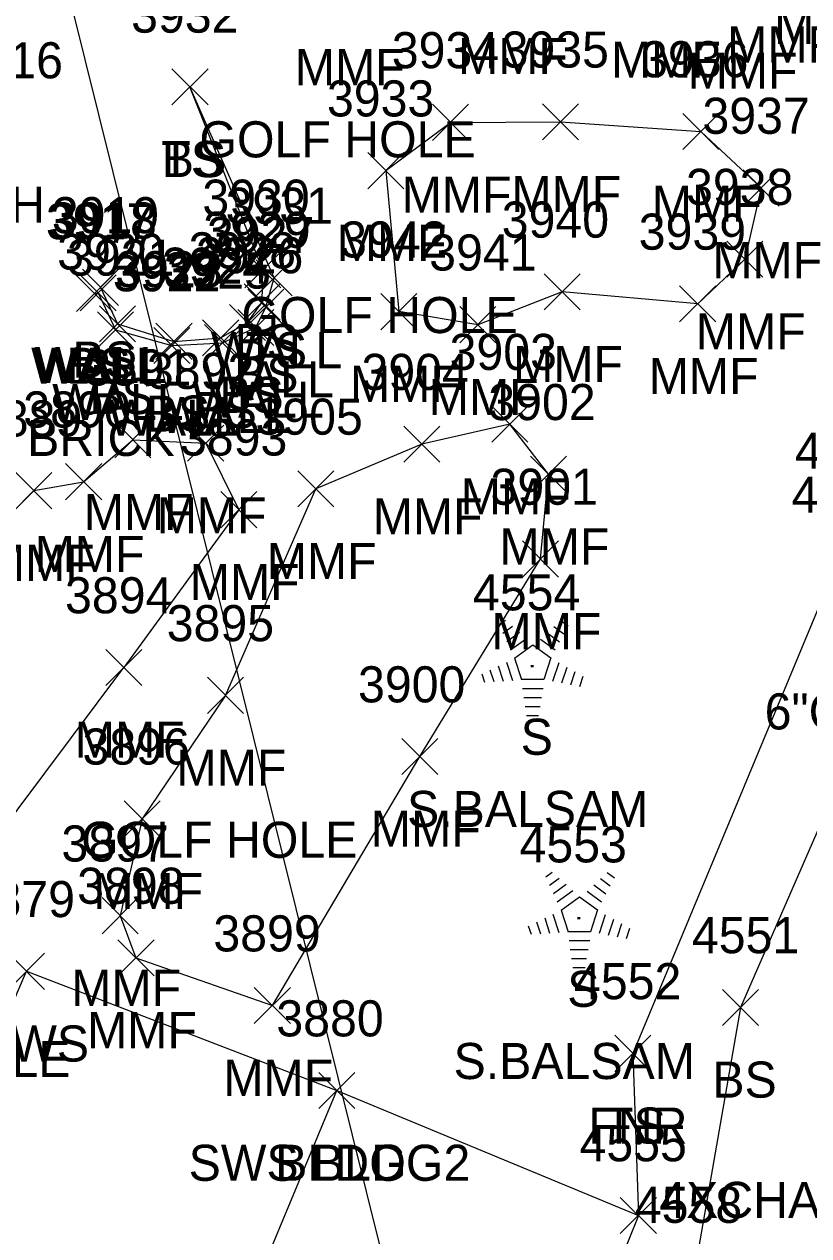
# Model space of a CAD drawing. Extents: x 49137 to 50946, y 9590 to 10709.
# Drawn here: x 50059.5 to 50103, y 10256.1 to 10323.2 of the extents above; entities that cross this region are included whole.
import ezdxf

# ---------------------------------------------------------------- set-up
doc = ezdxf.new("R2010")
doc.units = 0
for name, color, linetype in [('D_C', 7, 'Continuous'), ('D_I', 7, 'Continuous'), ('DCP', 7, 'Continuous'), ('L_A', 7, 'Continuous'), ('L_C', 7, 'Continuous'), ('L_I', 7, 'Continuous'), ('L_TIC', 7, 'Continuous'), ('LBC', 7, 'Continuous'), ('LDEFAULT', 7, 'Continuous'), ('LELB', 7, 'Continuous'), ('LFNC', 7, 'Continuous'), ('LTC', 7, 'Continuous'), ('LW', 7, 'Continuous'), ('R_A', 7, 'Continuous'), ('R_I', 7, 'Continuous'), ('R_TIC', 7, 'Continuous'), ('RSW', 7, 'Continuous')]:
    doc.layers.add(name, color=color, linetype=linetype)

msp = doc.modelspace()

# ---------------------------------------------------------------- linework, layer by layer
at = {"layer": 'DCP'}
msp.add_lwpolyline([(50149.417, 9973.365), (49988.848, 10619.092)], dxfattribs=at)
at = {"layer": 'L_TIC'}
for points in [[(50067.711, 10318.776), (50069.711, 10320.776)], [(50069.711, 10318.776), (50067.711, 10320.776)], [(50067.711, 10318.776), (50069.711, 10320.776)], [(50069.711, 10318.776), (50067.711, 10320.776)], [(50082.155, 10316.807), (50084.155, 10318.807)], [(50084.155, 10316.807), (50082.155, 10318.807)], [(50088.239, 10316.841), (50090.239, 10318.841)], [(50090.239, 10316.841), (50088.239, 10318.841)], [(50096.022, 10316.306), (50098.022, 10318.306)], [(50098.022, 10316.306), (50096.022, 10318.306)], [(50078.561, 10314.135), (50080.561, 10316.135)], [(50080.561, 10314.135), (50078.561, 10316.135)], [(50078.561, 10314.135), (50080.561, 10316.135)], [(50080.561, 10314.135), (50078.561, 10316.135)], [(50099.372, 10313.174), (50101.372, 10315.174)], [(50101.372, 10313.174), (50099.372, 10315.174)], [(50098.462, 10309.235), (50100.462, 10311.235)], [(50100.462, 10309.235), (50098.462, 10311.235)], [(50071.743, 10308.637), (50073.743, 10310.637)], [(50073.743, 10308.637), (50071.743, 10310.637)], [(50062.757, 10307.667), (50064.757, 10309.667)], [(50064.757, 10307.667), (50062.757, 10309.667)], [(50072.378, 10308.19), (50074.378, 10310.19)], [(50074.378, 10308.19), (50072.378, 10310.19)], [(50072.378, 10308.19), (50074.378, 10310.19)], [(50074.378, 10308.19), (50072.378, 10310.19)], [(50062.419, 10307.328), (50064.419, 10309.328)], [(50064.419, 10307.328), (50062.419, 10309.328)], [(50062.419, 10307.328), (50064.419, 10309.328)], [(50064.419, 10307.328), (50062.419, 10309.328)], [(50062.62, 10307.369), (50064.62, 10309.369)], [(50064.62, 10307.369), (50062.62, 10309.369)], [(50088.334, 10307.421), (50090.334, 10309.421)], [(50090.334, 10307.421), (50088.334, 10309.421)], [(50071.717, 10306.855), (50073.717, 10308.855)], [(50073.717, 10306.855), (50071.717, 10308.855)], [(50071.914, 10306.572), (50073.914, 10308.572)], [(50073.914, 10306.572), (50071.914, 10308.572)], [(50079.292, 10306.322), (50081.292, 10308.322)], [(50081.292, 10306.322), (50079.292, 10308.322)], [(50079.292, 10306.322), (50081.292, 10308.322)], [(50081.292, 10306.322), (50079.292, 10308.322)], [(50095.847, 10306.755), (50097.847, 10308.755)], [(50097.847, 10306.755), (50095.847, 10308.755)], [(50070.899, 10305.717), (50072.899, 10307.717)], [(50072.899, 10305.717), (50070.899, 10307.717)], [(50063.589, 10305.317), (50065.589, 10307.317)], [(50065.589, 10305.317), (50063.589, 10307.317)], [(50063.699, 10305.646), (50065.699, 10307.646)], [(50065.699, 10305.646), (50063.699, 10307.646)], [(50071.359, 10305.448), (50073.359, 10307.448)], [(50073.359, 10305.448), (50071.359, 10307.448)], [(50083.66, 10305.599), (50085.66, 10307.599)], [(50085.66, 10305.599), (50083.66, 10307.599)], [(50066.701, 10304.448), (50068.701, 10306.448)], [(50068.701, 10304.448), (50066.701, 10306.448)], [(50066.824, 10304.676), (50068.824, 10306.676)], [(50068.824, 10304.676), (50066.824, 10306.676)], [(50069.412, 10304.869), (50071.412, 10306.869)], [(50071.412, 10304.869), (50069.412, 10306.869)], [(50069.511, 10304.602), (50071.511, 10306.602)], [(50071.511, 10304.602), (50069.511, 10306.602)], [(50085.438, 10300.094), (50087.438, 10302.094)], [(50087.438, 10300.094), (50085.438, 10302.094)], [(50064.539, 10299.231), (50066.539, 10301.231)], [(50066.539, 10299.231), (50064.539, 10301.231)], [(50068.582, 10299.043), (50070.582, 10301.043)], [(50070.582, 10299.043), (50068.582, 10301.043)], [(50080.555, 10298.985), (50082.555, 10300.985)], [(50082.555, 10298.985), (50080.555, 10300.985)], [(50087.582, 10297.315), (50089.582, 10299.315)], [(50089.582, 10297.315), (50087.582, 10299.315)], [(50059.06, 10296.408), (50061.06, 10298.408)], [(50061.06, 10296.408), (50059.06, 10298.408)], [(50061.818, 10296.904), (50063.818, 10298.904)], [(50063.818, 10296.904), (50061.818, 10298.904)], [(50074.681, 10296.507), (50076.681, 10298.507)], [(50076.681, 10296.507), (50074.681, 10298.507)], [(50074.681, 10296.507), (50076.681, 10298.507)], [(50076.681, 10296.507), (50074.681, 10298.507)], [(50070.417, 10295.352), (50072.417, 10297.352)], [(50072.417, 10295.352), (50070.417, 10297.352)], [(50087.139, 10292.624), (50089.139, 10294.624)], [(50089.139, 10292.624), (50087.139, 10294.624)], [(50064.046, 10286.612), (50066.046, 10288.612)], [(50066.046, 10286.612), (50064.046, 10288.612)], [(50064.046, 10286.612), (50066.046, 10288.612)], [(50066.046, 10286.612), (50064.046, 10288.612)], [(50069.682, 10285.068), (50071.682, 10287.068)], [(50071.682, 10285.068), (50069.682, 10287.068)], [(50069.682, 10285.068), (50071.682, 10287.068)], [(50071.682, 10285.068), (50069.682, 10287.068)], [(50080.45, 10281.679), (50082.45, 10283.679)], [(50082.45, 10281.679), (50080.45, 10283.679)], [(50065.069, 10278.233), (50067.069, 10280.233)], [(50067.069, 10278.233), (50065.069, 10280.233)], [(50063.848, 10272.864), (50065.848, 10274.864)], [(50065.848, 10272.864), (50063.848, 10274.864)], [(50064.72, 10270.523), (50066.72, 10272.523)], [(50066.72, 10270.523), (50064.72, 10272.523)], [(50072.276, 10267.883), (50074.276, 10269.883)], [(50074.276, 10267.883), (50072.276, 10269.883)], [(50098.22, 10267.783), (50100.22, 10269.783)], [(50100.22, 10267.783), (50098.22, 10269.783)], [(50092.252, 10265.236), (50094.252, 10267.236)], [(50094.252, 10265.236), (50092.252, 10267.236)], [(50092.252, 10265.236), (50094.252, 10267.236)], [(50094.252, 10265.236), (50092.252, 10267.236)], [(50075.845, 10263.176), (50077.845, 10265.176)], [(50077.845, 10263.176), (50075.845, 10265.176)], [(50092.559, 10256.259), (50094.559, 10258.259)], [(50094.559, 10256.259), (50092.559, 10258.259)], [(50092.559, 10256.259), (50094.559, 10258.259)], [(50094.559, 10256.259), (50092.559, 10258.259)]]:
    msp.add_lwpolyline(points, dxfattribs=at)
at = {"layer": 'LBC'}
msp.add_lwpolyline([(50068.201, 10243.093), (50070.449, 10248.773), (50076.845, 10264.176), (50093.559, 10257.259), (50088.829, 10245.464)], dxfattribs=at)
at = {"layer": 'LDEFAULT'}
for points in [[(50079.561, 10315.135), (50083.155, 10317.807), (50089.239, 10317.841), (50097.022, 10317.306), (50100.372, 10314.174), (50099.462, 10310.235), (50096.847, 10307.755), (50089.334, 10308.421), (50084.66, 10306.599), (50080.292, 10307.322)], [(50079.561, 10315.135), (50080.292, 10307.322)], [(50070.682, 10286.068), (50066.069, 10279.233), (50064.848, 10273.864), (50065.72, 10271.523), (50073.276, 10268.883), (50081.45, 10282.679), (50088.139, 10293.624), (50088.582, 10298.315), (50086.438, 10301.094), (50081.555, 10299.985), (50075.681, 10297.507)], [(50054.785, 10273.922), (50050.534, 10268.191), (50047.438, 10266.851), (50045.298, 10269.693), (50043.026, 10271.031), (50041.947, 10272.976), (50039.586, 10276.308), (50049.182, 10286.385), (50060.06, 10297.408), (50062.818, 10297.904), (50065.539, 10300.231), (50069.582, 10300.043), (50071.417, 10296.352), (50065.046, 10287.612)], [(50070.682, 10286.068), (50075.681, 10297.507)], [(50054.785, 10273.922), (50065.046, 10287.612)]]:
    msp.add_lwpolyline(points, dxfattribs=at)
at = {"layer": 'LELB'}
for points in [[(50063.419, 10308.328), (50063.757, 10308.667), (50064.699, 10306.646), (50067.824, 10305.676), (50070.412, 10305.869), (50071.899, 10306.717), (50072.717, 10307.855), (50072.743, 10309.637), (50068.711, 10319.776)], [(50073.378, 10309.19), (50068.711, 10319.776)], [(50130.767, 10276.969), (50139.611, 10295.447), (50120.307, 10305.659), (50111.788, 10297.567), (50099.22, 10268.783), (50096.624, 10253.848), (50101.814, 10247.946), (50120.352, 10244.727), (50128.611, 10261.23)], [(50093.252, 10266.236), (50093.559, 10257.259)]]:
    msp.add_lwpolyline(points, dxfattribs=at)
at = {"layer": 'LFNC'}
msp.add_lwpolyline([(50137.912, 10377.263), (50126.111, 10347.947), (50114.055, 10317.815), (50105.504, 10295.618), (50093.252, 10266.236)], dxfattribs=at)
at = {"layer": 'LTC'}
for p, q in [((50085.848, 10289.984), (50086.203, 10290.241)), ((50089.246, 10290.224), (50089.665, 10289.92)), ((50086.058, 10289.518), (50086.587, 10289.903)), ((50086.267, 10289.053), (50086.971, 10289.564)), ((50088.504, 10289.528), (50089.183, 10289.034)), ((50088.875, 10289.876), (50089.425, 10289.477)), ((50086.477, 10288.587), (50087.355, 10289.225)), ((50086.701, 10288.132), (50087.713, 10288.866)), ((50087.713, 10288.866), (50088.71, 10288.141)), ((50088.133, 10289.179), (50088.943, 10288.59)), ((50085.791, 10287.696), (50086.063, 10286.861)), ((50086.247, 10287.913), (50086.578, 10286.893)), ((50086.701, 10288.132), (50087.088, 10286.938)), ((50088.71, 10288.141), (50088.319, 10286.938)), ((50089.148, 10287.87), (50088.81, 10286.831)), ((50089.592, 10287.62), (50089.305, 10286.735)), ((50084.88, 10287.263), (50085.033, 10286.795)), ((50085.336, 10287.48), (50085.548, 10286.828)), ((50088.319, 10286.938), (50087.088, 10286.938)), ((50090.037, 10287.37), (50089.8, 10286.64)), ((50090.481, 10287.12), (50090.294, 10286.545)), ((50088.28, 10286.438), (50087.136, 10286.438)), ((50088.197, 10285.938), (50087.208, 10285.938)), ((50088.113, 10285.438), (50087.281, 10285.438)), ((50088.029, 10284.938), (50087.354, 10284.938)), ((50088.43, 10276.022), (50088.784, 10276.28)), ((50091.828, 10276.263), (50092.247, 10275.958)), ((50088.639, 10275.557), (50089.168, 10275.941)), ((50088.849, 10275.091), (50089.553, 10275.602)), ((50091.086, 10275.566), (50091.765, 10275.072)), ((50091.457, 10275.915), (50092.006, 10275.515)), ((50089.058, 10274.625), (50089.937, 10275.263)), ((50089.283, 10274.17), (50090.295, 10274.905)), ((50090.295, 10274.905), (50091.292, 10274.18)), ((50090.715, 10275.218), (50091.524, 10274.629)), ((50089.283, 10274.17), (50089.67, 10272.977)), ((50091.292, 10274.18), (50090.9, 10272.977)), ((50087.918, 10273.518), (50088.129, 10272.867)), ((50088.373, 10273.735), (50088.644, 10272.9)), ((50088.828, 10273.951), (50089.159, 10272.932)), ((50091.729, 10273.909), (50091.391, 10272.87)), ((50092.174, 10273.659), (50091.886, 10272.774)), ((50087.462, 10273.302), (50087.614, 10272.834)), ((50090.9, 10272.977), (50089.67, 10272.977)), ((50092.618, 10273.409), (50092.381, 10272.679)), ((50093.063, 10273.158), (50092.876, 10272.584)), ((50090.862, 10272.477), (50089.718, 10272.477)), ((50090.778, 10271.977), (50089.79, 10271.977)), ((50090.695, 10271.477), (50089.863, 10271.477)), ((50090.611, 10270.977), (50089.936, 10270.977))]:
    msp.add_line(p, q, dxfattribs=at)
at = {"layer": 'LW'}
msp.add_lwpolyline([(50063.419, 10308.328), (50063.62, 10308.369), (50064.589, 10306.317), (50067.701, 10305.448), (50070.511, 10305.602), (50072.359, 10306.448), (50072.914, 10307.572), (50073.378, 10309.19)], dxfattribs=at)
at = {"layer": 'R_TIC'}
for points in [[(50058.658, 10269.783), (50060.658, 10271.783)], [(50060.658, 10269.783), (50058.658, 10271.783)], [(50075.845, 10263.176), (50077.845, 10265.176)], [(50077.845, 10263.176), (50075.845, 10265.176)]]:
    msp.add_lwpolyline(points, dxfattribs=at)
at = {"layer": 'RSW'}
msp.add_lwpolyline([(50070.449, 10248.773), (50048.062, 10258.153), (50048.44, 10259.644), (50049.867, 10263.574), (50051.734, 10262.784), (50052.442, 10264.223), (50056.14, 10262.628), (50059.658, 10270.783), (50076.845, 10264.176)], dxfattribs=at)

# ---------------------------------------------------------------- texts
at = {"layer": 'D_C'}
msp.add_text('6"CPEP', height=2, dxfattribs=at).set_placement((50100.56, 10284.179))
at = {"layer": 'D_I'}
msp.add_text('4550', height=2, dxfattribs=at).set_placement((50102.056, 10296.179))
at = {"layer": 'L_A'}
for s, p in [('MMF', (50101.079, 10322.142)), ('MMF', (50098.481, 10321.121)), ('MMF', (50083.566, 10320.478)), ('MMF', (50074.52, 10319.868)), ('MMF', (50074.52, 10319.868)), ('MMF', (50092.041, 10320.285)), ('MMF', (50096.289, 10319.676)), ('TS', (50067.121, 10314.776)), ('BS', (50067.152, 10314.776)), ('MMF', (50080.439, 10312.807)), ('MMF', (50086.522, 10312.841)), ('SH', (50056.961, 10312.247)), ('MMF', (50094.305, 10312.306)), ('MMF', (50076.845, 10310.135)), ('MMF', (50076.845, 10310.135)), ('MMF', (50097.656, 10309.174)), ('MMF', (50096.746, 10305.235)), ('BS', (50071.184, 10304.637)), ('BS', (50062.198, 10303.667)), ('WALL', (50069.866, 10304.19)), ('TS', (50071.787, 10304.19)), ('WALL', (50059.908, 10303.328)), ('WALL', (50060.108, 10303.369)), ('BS', (50061.86, 10303.328)), ('MMF', (50086.618, 10303.421)), ('WALL', (50069.402, 10302.572)), ('BS', (50071.158, 10302.855)), ('MMF', (50077.576, 10302.322)), ('MMF', (50077.576, 10302.322)), ('MMF', (50094.131, 10302.755)), ('BS', (50063.14, 10301.646)), ('BS', (50070.34, 10301.717)), ('WALL', (50061.077, 10301.317)), ('WALL', (50068.848, 10301.448)), ('MMF', (50081.944, 10301.599)), ('WALL', (50064.189, 10300.448)), ('BS', (50066.265, 10300.676)), ('WALL', (50066.999, 10300.602)), ('BS', (50068.853, 10300.869)), ('MMF', (50083.721, 10296.094)), ('MMF', (50062.822, 10295.231)), ('MMF', (50066.866, 10295.043)), ('MMF', (50078.839, 10294.985)), ('MMF', (50060.101, 10292.904)), ('MMF', (50085.866, 10293.315)), ('MMF', (50057.344, 10292.408)), ('MMF', (50072.964, 10292.507)), ('MMF', (50072.964, 10292.507)), ('MMF', (50068.7, 10291.352)), ('MMF', (50085.422, 10288.624)), ('MMF', (50062.329, 10282.612)), ('MMF', (50062.329, 10282.612)), ('S', (50087.039, 10282.776)), ('MMF', (50067.965, 10281.068)), ('MMF', (50067.965, 10281.068)), ('MMF', (50078.734, 10277.679)), ('MMF', (50063.353, 10274.233)), ('MMF', (50062.132, 10268.864)), ('S', (50089.62, 10268.814)), ('MMF', (50063.004, 10266.523)), ('MMF', (50070.559, 10263.883)), ('BS', (50097.661, 10263.783)), ('FNR', (50090.787, 10261.236)), ('TS', (50091.661, 10261.236)), ('BLDG', (50073.435, 10259.176))]:
    msp.add_text(s, height=2, dxfattribs=at).set_placement(p)
at = {"layer": 'L_C'}
for s, p in [('GOLF HOLE', (50069.236, 10315.868)), ('GOLF HOLE', (50069.236, 10315.868)), ('GOLF HOLE', (50071.562, 10306.135)), ('GOLF HOLE', (50071.562, 10306.135)), ('BRICK', (50059.687, 10299.328)), ('S.BALSAM', (50080.739, 10278.776)), ('GOLF HOLE', (50062.682, 10277.068)), ('GOLF HOLE', (50062.682, 10277.068)), ('GOLF HOLE', (50046.785, 10264.922)), ('GOLF HOLE', (50046.785, 10264.922)), ('S.BALSAM', (50083.321, 10264.814)), ('4XCHAIR LIFT SUPPORT POLE', (50094.72, 10257.119))]:
    msp.add_text(s, height=2, dxfattribs=at).set_placement(p)
at = {"layer": 'L_I'}
for s, p in [('3932', (50065.451, 10322.776)), ('3932', (50065.451, 10322.776)), ('3934', (50079.895, 10320.807)), ('3935', (50085.979, 10320.841)), ('3916', (50055.725, 10320.247)), ('3936', (50093.707, 10320.306)), ('3933', (50076.302, 10318.135)), ('3933', (50076.302, 10318.135)), ('3937', (50097.112, 10317.174)), ('3938', (50096.202, 10313.235)), ('3930', (50069.397, 10312.637)), ('3919', (50061.056, 10311.667)), ('3931', (50070.685, 10312.19)), ('3931', (50070.685, 10312.19)), ('3917', (50060.727, 10311.328)), ('3917', (50060.727, 10311.328)), ('3918', (50060.927, 10311.369)), ('3940', (50085.988, 10311.421)), ('3929', (50069.449, 10310.855)), ('3927', (50069.654, 10310.572)), ('3942', (50077.032, 10310.322)), ('3942', (50077.032, 10310.322)), ('3939', (50093.58, 10310.755)), ('3920', (50061.353, 10309.646)), ('3928', (50068.64, 10309.717)), ('3921', (50061.896, 10309.317)), ('3926', (50069.045, 10309.448)), ('3941', (50081.968, 10309.599)), ('3922', (50064.441, 10308.448)), ('3923', (50064.565, 10308.676)), ('3924', (50067.152, 10308.869)), ('3925', (50067.251, 10308.602)), ('3903', (50083.099, 10304.094)), ('3891', (50062.846, 10303.231)), ('3892', (50066.323, 10303.043)), ('3904', (50078.217, 10302.985)), ('3902', (50085.244, 10301.315)), ('3889', (50056.793, 10300.408)), ('3890', (50059.471, 10300.904)), ('3905', (50072.342, 10300.507)), ('3905', (50072.342, 10300.507)), ('3893', (50068.157, 10299.352)), ('4549', (50102.237, 10298.618)), ('4549', (50102.237, 10298.618)), ('3901', (50085.367, 10296.624)), ('3894', (50061.786, 10290.612)), ('3894', (50061.786, 10290.612)), ('4554', (50084.393, 10290.776)), ('3895', (50067.422, 10289.068)), ('3895', (50067.422, 10289.068)), ('3900', (50078.025, 10285.679)), ('3896', (50062.754, 10282.233)), ('3897', (50061.588, 10276.864)), ('4553', (50086.975, 10276.814)), ('3898', (50062.461, 10274.523)), ('3899', (50070.008, 10271.883)), ('4551', (50096.527, 10271.783)), ('4552', (50089.992, 10269.236)), ('4552', (50089.992, 10269.236)), ('3880', (50073.498, 10267.176)), ('4555', (50090.299, 10260.259)), ('4555', (50090.299, 10260.259)), ('4558', (50093.364, 10256.848))]:
    msp.add_text(s, height=2, dxfattribs=at).set_placement(p)
at = {"layer": 'LTC'}
for p in [(50087.595, 10287.88), (50090.177, 10273.918)]:
    msp.add_text('.', height=1.037, rotation=270, dxfattribs=at).set_placement(p)
at = {"layer": 'R_A'}
for s, p in [('SWS', (50057.028, 10265.783)), ('SWS BLDG2', (50068.64, 10259.176))]:
    msp.add_text(s, height=2, dxfattribs=at).set_placement(p)
at = {"layer": 'R_I'}
for s, p in [('3879', (50056.39, 10273.783)), ('3880', (50073.498, 10267.176))]:
    msp.add_text(s, height=2, dxfattribs=at).set_placement(p)

doc.saveas('drawing.dxf')
